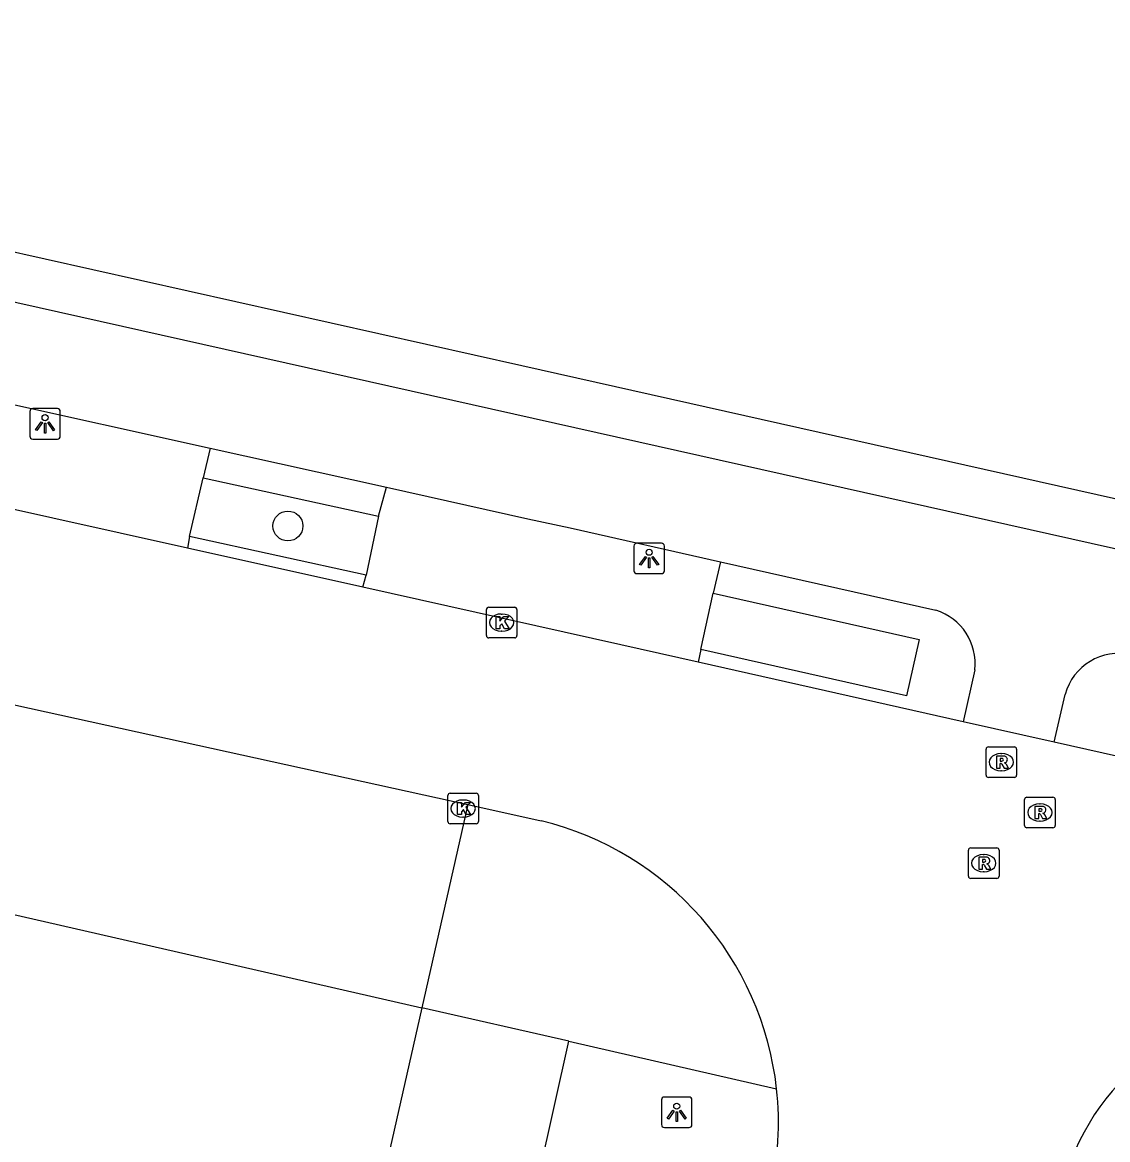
# Model space of a CAD drawing. Extents: x 161771 to 163125, y 382479 to 383177.
# Drawn here: x 162512.65 to 162548.16, y 382973.94 to 383010.49 of the extents above; entities that cross this region are included whole.
import ezdxf

# ---------------------------------------------------------------- set-up
doc = ezdxf.new("R2010")
doc.units = 0
for name, color, linetype in [('IMGEO_Boom', 7, 'Continuous'), ('IMGEO_Fietspad_gesloten', 7, 'Continuous'), ('IMGEO_Kolk', 7, 'Continuous'), ('IMGEO_Lichtpunt', 7, 'Continuous'), ('IMGEO_Pand', 7, 'Continuous'), ('IMGEO_Parkeervlak_open', 7, 'Continuous'), ('IMGEO_Rijbaan_lokaal_gesloten', 7, 'Continuous'), ('IMGEO_Rioolput', 7, 'Continuous'), ('IMGEO_Voetpad_open', 7, 'Continuous')]:
    doc.layers.add(name, color=color, linetype=linetype)

msp = doc.modelspace()

# ---------------------------------------------------------------- linework, layer by layer
at = {"layer": 'IMGEO_Boom'}
msp.add_circle((162521.34, 382994.015), 0.489, dxfattribs=at)
at = {"layer": 'IMGEO_Fietspad_gesloten'}
for points in [[(162412.703, 383023.699), (162692.17, 382961.036), (162786.206, 382939.932), (162862.311, 382922.904), (162982.112, 382896.093), (163063.024, 382878.031), (163074.368, 382875.36), (163078.832, 382874.349)], [(162468.037, 383007.858), (162483.391, 383004.412), (162518.794, 382996.56)], [(162518.794, 382996.56), (162524.568, 382995.28)], [(162524.568, 382995.28), (162529.194, 382994.254), (162530.573, 382993.958), (162535.493, 382992.847)], [(162535.493, 382992.847), (162542.541, 382991.256)], [(162543.813, 382989.306), (162543.438, 382987.612)], [(162546.41, 382986.945), (162546.773, 382988.502)]]:
    msp.add_lwpolyline(points, dxfattribs=at)
for centre, radius, start, end in [((162542.017, 382989.524), 1.809, 353.0657, 73.1678), ((162548.532, 382988.025), 1.823, 77.5275, 164.8373)]:
    msp.add_arc(centre, radius, start, end, dxfattribs=at)
at = {"layer": 'IMGEO_Kolk'}
for p, q in [((162527.834, 382990.429), (162527.834, 382991.281)), ((162527.909, 382991.355), (162528.761, 382991.355)), ((162528.835, 382991.281), (162528.835, 382990.429)), ((162528.322, 382991.135), (162528.347, 382991.135)), ((162528.345, 382990.575), (162528.32, 382990.575)), ((162528.761, 382990.355), (162527.909, 382990.355)), ((162526.572, 382984.344), (162526.572, 382985.196)), ((162526.647, 382985.27), (162527.499, 382985.27)), ((162527.06, 382985.05), (162527.085, 382985.05)), ((162527.573, 382985.196), (162527.573, 382984.344)), ((162527.083, 382984.49), (162527.058, 382984.49)), ((162527.499, 382984.27), (162526.647, 382984.27))]:
    msp.add_line(p, q, dxfattribs=at)
for points in [[(162527.834, 382990.429), (162527.834, 382991.281)], [(162527.909, 382991.355), (162528.761, 382991.355)], [(162528.835, 382991.281), (162528.835, 382990.429)], [(162528.155, 382991.055), (162528.278, 382991.055), (162528.278, 382990.904), (162528.408, 382991.055), (162528.572, 382991.055), (162528.426, 382990.904), (162528.579, 382990.655), (162528.427, 382990.655), (162528.342, 382990.819), (162528.278, 382990.752), (162528.278, 382990.655), (162528.155, 382990.655), (162528.155, 382991.055)], [(162528.761, 382990.355), (162527.909, 382990.355)], [(162526.572, 382984.344), (162526.572, 382985.196)], [(162526.647, 382985.27), (162527.499, 382985.27)], [(162527.573, 382985.196), (162527.573, 382984.344)], [(162526.893, 382984.97), (162527.016, 382984.97), (162527.016, 382984.819), (162527.146, 382984.97), (162527.31, 382984.97), (162527.164, 382984.819), (162527.317, 382984.57), (162527.165, 382984.57), (162527.08, 382984.734), (162527.016, 382984.667), (162527.016, 382984.57), (162526.893, 382984.57), (162526.893, 382984.97)], [(162527.499, 382984.27), (162526.647, 382984.27)]]:
    msp.add_lwpolyline(points, dxfattribs=at)
for centre, start, end in [((162527.911, 382991.279), 91.552, 178.448), ((162527.911, 382991.279), 91.552, 178.448), ((162528.759, 382991.279), 1.552, 88.448), ((162528.759, 382991.279), 1.552, 88.448), ((162527.911, 382990.431), 181.552, 268.448), ((162527.911, 382990.431), 181.552, 268.448), ((162528.759, 382990.431), 271.552, 358.448), ((162528.759, 382990.431), 271.552, 358.448), ((162526.649, 382985.194), 91.552, 178.448), ((162526.649, 382985.194), 91.552, 178.448), ((162527.497, 382985.194), 1.552, 88.448), ((162527.497, 382985.194), 1.552, 88.448), ((162526.649, 382984.346), 181.552, 268.448), ((162526.649, 382984.346), 181.552, 268.448), ((162527.497, 382984.346), 271.552, 358.448), ((162527.497, 382984.346), 271.552, 358.448)]:
    msp.add_arc(centre, 0.0765, start, end, dxfattribs=at)
for centre, major_axis, ratio, start_param, end_param in [((162528.321, 382990.855), (-0.387, 0.002), 0.722429, 4.712389, 7.853982), ((162528.346, 382990.855), (-0.39, 0.002), 0.717154, 1.570796, 4.712389), ((162527.059, 382984.77), (-0.387, 0.002), 0.722429, 4.712389, 7.853982), ((162527.084, 382984.77), (-0.39, 0.002), 0.717154, 1.570796, 4.712389)]:
    msp.add_ellipse(centre, major_axis=major_axis, ratio=ratio, start_param=start_param, end_param=end_param, dxfattribs=at)
at = {"layer": 'IMGEO_Lichtpunt'}
for p, q in [((162513.796, 382997.855), (162512.988, 382997.855)), ((162513.796, 382997.855), (162512.988, 382997.855)), ((162512.894, 382997.76), (162512.894, 382996.953)), ((162512.894, 382997.76), (162512.894, 382996.953)), ((162513.89, 382996.953), (162513.89, 382997.76)), ((162513.89, 382996.953), (162513.89, 382997.76)), ((162512.988, 382996.859), (162513.796, 382996.859)), ((162512.988, 382996.859), (162513.796, 382996.859)), ((162533.564, 382993.452), (162532.756, 382993.452)), ((162533.564, 382993.452), (162532.756, 382993.452)), ((162532.662, 382993.357), (162532.662, 382992.55)), ((162532.662, 382993.357), (162532.662, 382992.55)), ((162533.658, 382992.55), (162533.658, 382993.357)), ((162533.658, 382992.55), (162533.658, 382993.357)), ((162532.756, 382992.456), (162533.564, 382992.456)), ((162532.756, 382992.456), (162533.564, 382992.456)), ((162533.564, 382975.235), (162533.564, 382974.428)), ((162533.564, 382975.235), (162533.564, 382974.428)), ((162534.466, 382975.33), (162533.658, 382975.33)), ((162534.466, 382975.33), (162533.658, 382975.33)), ((162534.56, 382974.428), (162534.56, 382975.235)), ((162534.56, 382974.428), (162534.56, 382975.235)), ((162533.658, 382974.334), (162534.466, 382974.334)), ((162533.658, 382974.334), (162534.466, 382974.334))]:
    msp.add_line(p, q, dxfattribs=at)
for points in [[(162513.268, 382997.424), (162513.307, 382997.396), (162513.119, 382997.134), (162513.081, 382997.161), (162513.268, 382997.424)], [(162513.37, 382997.376), (162513.417, 382997.376), (162513.417, 382997.054), (162513.37, 382997.054), (162513.37, 382997.376)], [(162513.48, 382997.396), (162513.518, 382997.423), (162513.705, 382997.161), (162513.666, 382997.133), (162513.48, 382997.396)], [(162533.036, 382993.021), (162533.075, 382992.993), (162532.887, 382992.731), (162532.849, 382992.758), (162533.036, 382993.021)], [(162533.138, 382992.973), (162533.185, 382992.973), (162533.185, 382992.651), (162533.138, 382992.651), (162533.138, 382992.973)], [(162533.248, 382992.993), (162533.286, 382993.02), (162533.473, 382992.758), (162533.434, 382992.73), (162533.248, 382992.993)], [(162533.938, 382974.899), (162533.977, 382974.871), (162533.789, 382974.609), (162533.751, 382974.636), (162533.938, 382974.899)], [(162534.04, 382974.851), (162534.087, 382974.851), (162534.087, 382974.529), (162534.04, 382974.529), (162534.04, 382974.851)], [(162534.15, 382974.871), (162534.188, 382974.898), (162534.375, 382974.636), (162534.336, 382974.608), (162534.15, 382974.871)]]:
    msp.add_lwpolyline(points, dxfattribs=at)
for centre in [(162513.393, 382997.558), (162533.161, 382993.155), (162534.063, 382975.033)]:
    msp.add_circle(centre, 0.0994, dxfattribs=at)
for centre, start, end in [((162512.988, 382997.76), 90, 180), ((162512.988, 382997.76), 90, 180), ((162513.796, 382997.76), 0, 90), ((162513.796, 382997.76), 0, 90), ((162512.988, 382996.953), 180, 270), ((162512.988, 382996.953), 180, 270), ((162513.796, 382996.953), 270, 0), ((162513.796, 382996.953), 270, 360), ((162532.756, 382993.357), 90, 180), ((162532.756, 382993.357), 90, 180), ((162533.564, 382993.357), 0, 90), ((162533.564, 382993.357), 0, 90), ((162532.756, 382992.55), 180, 270), ((162532.756, 382992.55), 180, 270), ((162533.564, 382992.55), 270, 0), ((162533.564, 382992.55), 270, 360), ((162533.658, 382975.235), 90, 180), ((162533.658, 382975.235), 90, 180), ((162534.466, 382975.235), 0, 90), ((162534.466, 382975.235), 0, 90), ((162533.658, 382974.428), 180, 270), ((162533.658, 382974.428), 180, 270), ((162534.466, 382974.428), 270, 0), ((162534.466, 382974.428), 270, 360)]:
    msp.add_arc(centre, 0.0946, start, end, dxfattribs=at)
at = {"layer": 'IMGEO_Pand'}
for points in [[(162482.926, 382978.769), (162491.882, 382976.705), (162493.346, 382983.055), (162498.158, 382981.945), (162498.729, 382984.423), (162525.72, 382978.255)], [(162525.72, 382978.255), (162520.645, 382955.823), (162498.45, 382960.844), (162497.411, 382956.337), (162485.737, 382959.028), (162483.107, 382947.617), (162465.312, 382951.719), (162471.681, 382981.362), (162471.872, 382981.318), (162477.882, 382979.932)]]:
    msp.add_lwpolyline(points, dxfattribs=at)
at = {"layer": 'IMGEO_Parkeervlak_open'}
for points in [[(162518.124, 382993.666), (162518.563, 382995.591)], [(162524.306, 382994.334), (162523.896, 382992.406)], [(162534.855, 382989.975), (162535.26, 382991.819)]]:
    msp.add_lwpolyline(points, dxfattribs=at)
at = {"layer": 'IMGEO_Rijbaan_lokaal_gesloten'}
for points in [[(162518.058, 382993.285), (162467.363, 383004.575)], [(162486.446, 382993.887), (162491.235, 382992.813), (162527.223, 382984.898)], [(162523.792, 382992.008), (162518.058, 382993.285)], [(162534.769, 382989.558), (162532.232, 382990.128), (162523.792, 382992.008)], [(162543.438, 382987.612), (162534.769, 382989.558)], [(162546.41, 382986.945), (162543.438, 382987.612)], [(162577.069, 382980.062), (162546.41, 382986.945)], [(162527.223, 382984.898), (162529.623, 382984.37)]]:
    msp.add_lwpolyline(points, dxfattribs=at)
for centre, radius, start, end in [((162527.211, 382974.478), 10.182, 6.3392, 76.2986), ((162554.175, 382970.512), 7.713, 93.1921, 171.3656), ((162527.218, 382974.48), 10.175, 347.0446, 6.3291)]:
    msp.add_arc(centre, radius, start, end, dxfattribs=at)
at = {"layer": 'IMGEO_Rioolput'}
for p, q in [((162544.184, 382985.861), (162544.184, 382986.713)), ((162544.259, 382986.787), (162545.111, 382986.787)), ((162544.672, 382986.567), (162544.697, 382986.567)), ((162545.185, 382986.713), (162545.185, 382985.861)), ((162545.111, 382985.787), (162544.259, 382985.787)), ((162544.695, 382986.007), (162544.67, 382986.007)), ((162545.446, 382984.216), (162545.446, 382985.068)), ((162545.521, 382985.142), (162546.373, 382985.142)), ((162546.447, 382985.068), (162546.447, 382984.216)), ((162545.934, 382984.922), (162545.959, 382984.922)), ((162545.957, 382984.362), (162545.932, 382984.362)), ((162546.373, 382984.142), (162545.521, 382984.142)), ((162543.607, 382982.556), (162543.607, 382983.408)), ((162543.682, 382983.482), (162544.534, 382983.482)), ((162544.095, 382983.262), (162544.12, 382983.262)), ((162544.608, 382983.408), (162544.608, 382982.556)), ((162544.534, 382982.482), (162543.682, 382982.482)), ((162544.118, 382982.702), (162544.093, 382982.702))]:
    msp.add_line(p, q, dxfattribs=at)
for points in [[(162544.184, 382985.861), (162544.184, 382986.713)], [(162544.259, 382986.787), (162545.111, 382986.787)], [(162544.773, 382986.485), (162544.521, 382986.487), (162544.521, 382986.087)], [(162545.185, 382986.713), (162545.185, 382985.861)], [(162544.521, 382986.087), (162544.645, 382986.087), (162544.645, 382986.249), (162544.656, 382986.249)], [(162544.699, 382986.406), (162544.645, 382986.406), (162544.645, 382986.325)], [(162544.645, 382986.325), (162544.697, 382986.325)], [(162544.703, 382986.22), (162544.774, 382986.087), (162544.914, 382986.087), (162544.849, 382986.213)], [(162545.111, 382985.787), (162544.259, 382985.787)], [(162545.446, 382984.216), (162545.446, 382985.068)], [(162545.521, 382985.142), (162546.373, 382985.142)], [(162546.447, 382985.068), (162546.447, 382984.216)], [(162546.035, 382984.84), (162545.783, 382984.842), (162545.783, 382984.442)], [(162545.961, 382984.761), (162545.907, 382984.761), (162545.907, 382984.68)], [(162545.907, 382984.68), (162545.959, 382984.68)], [(162545.783, 382984.442), (162545.907, 382984.442), (162545.907, 382984.604), (162545.918, 382984.604)], [(162545.965, 382984.575), (162546.036, 382984.442), (162546.176, 382984.442), (162546.111, 382984.568)], [(162546.373, 382984.142), (162545.521, 382984.142)], [(162543.607, 382982.556), (162543.607, 382983.408)], [(162543.682, 382983.482), (162544.534, 382983.482)], [(162544.608, 382983.408), (162544.608, 382982.556)], [(162544.196, 382983.18), (162543.944, 382983.182), (162543.944, 382982.782)], [(162543.944, 382982.782), (162544.068, 382982.782), (162544.068, 382982.944), (162544.079, 382982.944)], [(162544.122, 382983.101), (162544.068, 382983.101), (162544.068, 382983.02)], [(162544.068, 382983.02), (162544.12, 382983.02)], [(162544.126, 382982.915), (162544.197, 382982.782), (162544.337, 382982.782), (162544.272, 382982.908)], [(162544.534, 382982.482), (162543.682, 382982.482)]]:
    msp.add_lwpolyline(points, dxfattribs=at)
for centre, radius, start, end in [((162544.261, 382986.711), 0.0765, 91.552, 178.448), ((162544.261, 382986.711), 0.0765, 91.552, 178.448), ((162544.772, 382986.375), 0.109, 350.3612, 89.416), ((162545.109, 382986.711), 0.0765, 1.552, 88.448), ((162545.109, 382986.711), 0.0765, 1.552, 88.448), ((162544.655, 382986.196), 0.0533, 26.0293, 88.6989), ((162544.681, 382986.514), 0.19, 274.7715, 282.9687), ((162544.705, 382986.31), 0.0964, 77.0061, 93.1865), ((162544.719, 382986.367), 0.0378, 276.6634, 79.6772), ((162544.77, 382986.375), 0.112, 277.5842, 350.9817), ((162544.754, 382986.16), 0.108, 29.5134, 73.7905), ((162544.261, 382985.863), 0.0765, 181.552, 268.448), ((162544.261, 382985.863), 0.0765, 181.552, 268.448), ((162545.109, 382985.863), 0.0765, 271.552, 358.448), ((162545.109, 382985.863), 0.0765, 271.552, 358.448), ((162545.523, 382985.066), 0.0765, 91.552, 178.448), ((162545.523, 382985.066), 0.0765, 91.552, 178.448), ((162546.371, 382985.066), 0.0765, 1.552, 88.448), ((162546.371, 382985.066), 0.0765, 1.552, 88.448), ((162545.943, 382984.869), 0.19, 274.7715, 282.9687), ((162545.967, 382984.665), 0.0964, 77.0061, 93.1865), ((162545.981, 382984.722), 0.0378, 276.6634, 79.6772), ((162546.034, 382984.73), 0.109, 350.3612, 89.416), ((162546.032, 382984.73), 0.112, 277.5842, 350.9817), ((162545.917, 382984.551), 0.0533, 26.0293, 88.6989), ((162546.016, 382984.515), 0.108, 29.5134, 73.7905), ((162545.523, 382984.218), 0.0765, 181.552, 268.448), ((162545.523, 382984.218), 0.0765, 181.552, 268.448), ((162546.371, 382984.218), 0.0765, 271.552, 358.448), ((162546.371, 382984.218), 0.0765, 271.552, 358.448), ((162543.684, 382983.406), 0.0765, 91.552, 178.448), ((162543.684, 382983.406), 0.0765, 91.552, 178.448), ((162544.532, 382983.406), 0.0765, 1.552, 88.448), ((162544.532, 382983.406), 0.0765, 1.552, 88.448), ((162544.078, 382982.891), 0.0533, 26.0293, 88.6989), ((162544.104, 382983.209), 0.19, 274.7715, 282.9687), ((162544.128, 382983.005), 0.0964, 77.0061, 93.1865), ((162544.142, 382983.062), 0.0378, 276.6634, 79.6772), ((162544.195, 382983.07), 0.109, 350.3612, 89.416), ((162544.193, 382983.07), 0.112, 277.5842, 350.9817), ((162544.177, 382982.855), 0.108, 29.5134, 73.7905), ((162543.684, 382982.558), 0.0765, 181.552, 268.448), ((162543.684, 382982.558), 0.0765, 181.552, 268.448), ((162544.532, 382982.558), 0.0765, 271.552, 358.448), ((162544.532, 382982.558), 0.0765, 271.552, 358.448)]:
    msp.add_arc(centre, radius, start, end, dxfattribs=at)
for centre, major_axis, ratio, start_param, end_param in [((162544.671, 382986.287), (-0.387, 0.002), 0.722429, 4.712389, 7.853982), ((162544.696, 382986.287), (-0.39, 0.002), 0.717154, 1.570796, 4.712389), ((162545.933, 382984.642), (-0.387, 0.002), 0.722429, 4.712389, 7.853982), ((162545.958, 382984.642), (-0.39, 0.002), 0.717154, 1.570796, 4.712389), ((162544.094, 382982.982), (-0.387, 0.002), 0.722429, 4.712389, 7.853982), ((162544.119, 382982.982), (-0.39, 0.002), 0.717154, 1.570796, 4.712389)]:
    msp.add_ellipse(centre, major_axis=major_axis, ratio=ratio, start_param=start_param, end_param=end_param, dxfattribs=at)
at = {"layer": 'IMGEO_Voetpad_open'}
for points in [[(162316.154, 383047.05), (162330.921, 383043.712), (162413.931, 383025.005), (162528.992, 382999.263), (162602.3, 382982.823), (162862.598, 382924.42), (162982.36, 382897.639), (163063.337, 382879.55), (163063.344, 382879.609)], [(162518.794, 382996.56), (162518.563, 382995.591)], [(162518.563, 382995.591), (162524.306, 382994.334)], [(162524.306, 382994.334), (162524.568, 382995.28)], [(162518.124, 382993.666), (162518.058, 382993.285)], [(162523.896, 382992.406), (162518.124, 382993.666)], [(162535.493, 382992.847), (162535.26, 382991.819)], [(162523.792, 382992.008), (162523.896, 382992.406)], [(162535.26, 382991.819), (162541.993, 382990.304), (162541.578, 382988.453), (162534.855, 382989.975)], [(162534.855, 382989.975), (162534.769, 382989.558)], [(162527.223, 382984.898), (162525.72, 382978.255)], [(162530.528, 382977.156), (162525.72, 382978.255)], [(162524.308, 382949.207), (162530.528, 382977.156)], [(162530.528, 382977.156), (162537.331, 382975.602)]]:
    msp.add_lwpolyline(points, dxfattribs=at)

doc.saveas('drawing.dxf')
